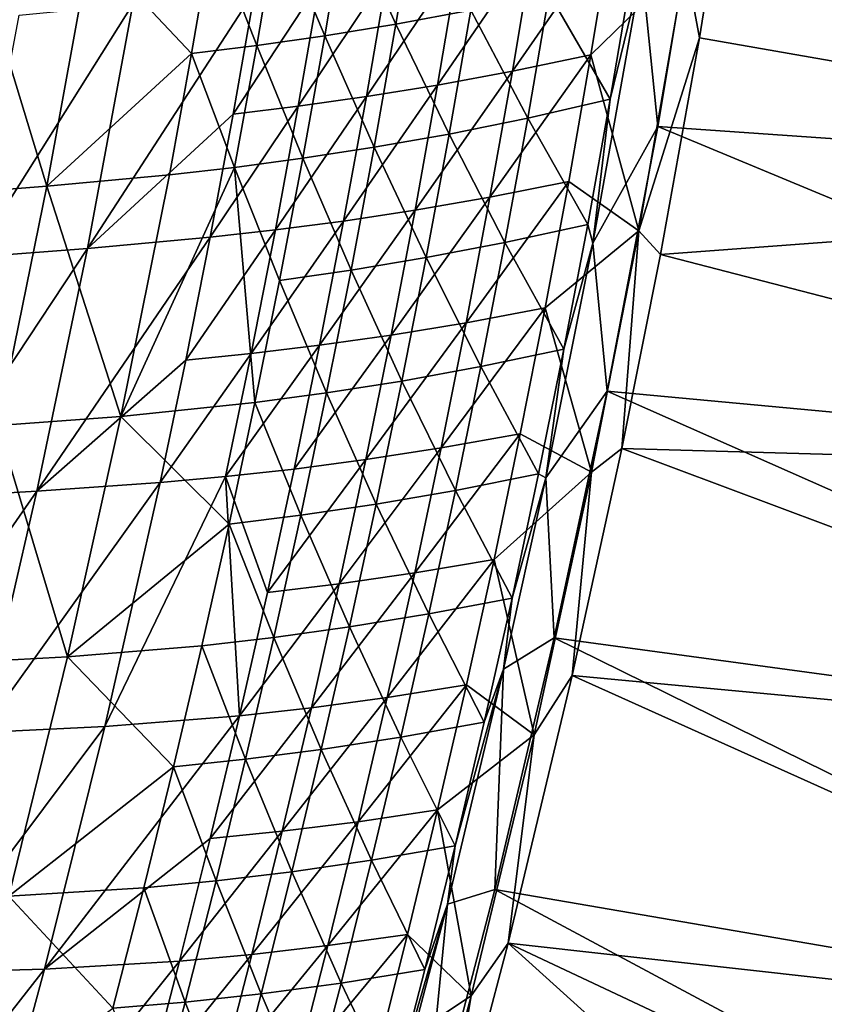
# Model space of a CAD drawing. Header units: metres. Extents: x -1 to 1402, y -1402 to 1.
# Tile 326 of 436: x 1278 to 1324, y -679 to -622. Entities that reach past the tile are written whole.
import ezdxf

# ---------------------------------------------------------------- set-up
doc = ezdxf.new("R2010")
doc.units = ezdxf.units.M

msp = doc.modelspace()

# ---------------------------------------------------------------- linework, layer by layer
at = {"layer": 'None0'}
for points in [[(1319.615723, -608.776917, -32.129715), (1317.313232, -623.174072, -32.129673), (1316.494629, -618.851257, -32.844913)], [(1319.615723, -608.776917, -32.129715), (1366.715942, -631.816406, -3), (1317.313232, -623.174072, -32.129673)], [(1369.302124, -615.312683, -3), (1366.715942, -631.816406, -3), (1319.615723, -608.776917, -32.129715)], [(1314.901489, -628.284851, -29.544502), (1317.464844, -612.995178, -29.544554), (1313.988159, -619.238403, -30.960587)], [(1317.464844, -612.995178, -29.544554), (1314.901489, -628.284851, -29.544502), (1365.928101, -631.833923)], [(1317.464844, -612.995178, -29.544554), (1365.928101, -631.833923), (1368.514648, -615.349548)], [(1299.839478, -622.392212, -116.023705), (1301.01709, -615.289856, -116.02066), (1296.928345, -616.000427, -143.956573)], [(1299.839478, -622.392212, -116.023705), (1304.138062, -621.588867, -88.104553), (1301.01709, -615.289856, -116.02066)], [(1295.740601, -623.064026, -143.960266), (1296.928345, -616.000427, -143.956573), (1293.023071, -616.5979, -171.909821)], [(1295.740601, -623.064026, -143.960266), (1299.839478, -622.392212, -116.023705), (1296.928345, -616.000427, -143.956573)], [(1288.081055, -624.089661, -199.881927), (1289.286377, -617.101074, -199.877335), (1282.259888, -617.900635, -255.839981)], [(1288.081055, -624.089661, -199.881927), (1291.82605, -623.623413, -171.914017), (1289.286377, -617.101074, -199.877335)], [(1291.82605, -623.623413, -171.914017), (1293.023071, -616.5979, -171.909821), (1289.286377, -617.101074, -199.877335)], [(1293.023071, -616.5979, -171.909821), (1291.82605, -623.623413, -171.914017), (1295.740601, -623.064026, -143.960266)], [(1312.25354, -616.858643, -60.680206), (1306.538574, -625.106628, -88.560493), (1307.749634, -617.84375, -88.558243)], [(1312.25354, -616.858643, -60.680206), (1311.054688, -624.162048, -60.681343), (1306.538574, -625.106628, -88.560493)], [(1312.25354, -616.858643, -60.680206), (1316.494629, -618.851257, -32.844913), (1311.054688, -624.162048, -60.681343)], [(1282.259888, -617.900635, -255.839981), (1275.728149, -618.55072, -311.822906), (1279.744141, -631.723572, -255.849762)], [(1279.744141, -631.723572, -255.849762), (1288.081055, -624.089661, -199.881927), (1282.259888, -617.900635, -255.839981)], [(1307.749634, -617.84375, -88.558243), (1302.236816, -625.900757, -116.462502), (1303.458984, -618.677979, -116.459343)], [(1307.749634, -617.84375, -88.558243), (1306.538574, -625.106628, -88.560493), (1302.236816, -625.900757, -116.462502)], [(1275.728149, -618.55072, -311.822906), (1273.187012, -632.246582, -311.832367), (1279.744141, -631.723572, -255.849762)], [(1303.458984, -618.677979, -116.459343), (1302.236816, -625.900757, -116.462502), (1298.134888, -626.563416, -144.383286)], [(1303.458984, -618.677979, -116.459343), (1298.134888, -626.563416, -144.383286), (1299.367188, -619.380127, -144.379425)], [(1294.217651, -627.113647, -172.321594), (1295.459351, -619.969055, -172.317169), (1299.367188, -619.380127, -144.379425)], [(1299.367188, -619.380127, -144.379425), (1298.134888, -626.563416, -144.383286), (1294.217651, -627.113647, -172.321594)], [(1316.494629, -618.851257, -32.844913), (1313.814819, -634.280334, -32.845055), (1311.054688, -624.162048, -60.681343)], [(1311.175903, -634.998047, -30.960037), (1313.988159, -619.238403, -30.960587), (1312.170044, -626.72113, -32.34967)], [(1311.175903, -634.998047, -30.960037), (1314.901489, -628.284851, -29.544502), (1313.988159, -619.238403, -30.960587)], [(1313.988159, -619.238403, -30.960587), (1313.389526, -619.511902, -32.349487), (1312.170044, -626.72113, -32.34967)], [(1317.313232, -623.174072, -32.129673), (1313.814819, -634.280334, -32.845055), (1316.494629, -618.851257, -32.844913)], [(1290.470215, -627.570679, -200.274826), (1295.459351, -619.969055, -172.317169), (1294.217651, -627.113647, -172.321594)], [(1295.459351, -619.969055, -172.317169), (1290.470215, -627.570679, -200.274826), (1291.720215, -620.463806, -200.269989)], [(1312.170044, -626.72113, -32.34967), (1313.389526, -619.511902, -32.349487), (1308.650879, -620.634888, -60.207138)], [(1282.082031, -635.299438, -256.219574), (1284.688721, -621.24707, -256.209229), (1291.720215, -620.463806, -200.269989)], [(1291.720215, -620.463806, -200.269989), (1290.470215, -627.570679, -200.274826), (1282.082031, -635.299438, -256.219574)], [(1307.418579, -627.803772, -60.208313), (1308.650879, -620.634888, -60.207138), (1304.138062, -621.588867, -88.104553)], [(1312.170044, -626.72113, -32.34967), (1308.650879, -620.634888, -60.207138), (1307.418579, -627.803772, -60.208313)], [(1275.519653, -635.805298, -312.182953), (1284.688721, -621.24707, -256.209229), (1282.082031, -635.299438, -256.219574)], [(1275.519653, -635.805298, -312.182953), (1278.152222, -621.88269, -312.173004), (1284.688721, -621.24707, -256.209229)], [(1302.894165, -628.717651, -88.106697), (1304.138062, -621.588867, -88.104553), (1299.839478, -622.392212, -116.023705)], [(1307.418579, -627.803772, -60.208313), (1304.138062, -621.588867, -88.104553), (1302.894165, -628.717651, -88.106697)], [(1295.740601, -623.064026, -143.960266), (1298.584839, -629.481323, -116.026657), (1299.839478, -622.392212, -116.023705)], [(1298.584839, -629.481323, -116.026657), (1302.894165, -628.717651, -88.106697), (1299.839478, -622.392212, -116.023705)], [(1291.82605, -623.623413, -171.914017), (1294.476196, -630.114075, -143.963852), (1295.740601, -623.064026, -143.960266)], [(1294.476196, -630.114075, -143.963852), (1298.584839, -629.481323, -116.026657), (1295.740601, -623.064026, -143.960266)], [(1317.313232, -623.174072, -32.129673), (1315.054199, -635.656494, -32.12962), (1313.814819, -634.280334, -32.845055)], [(1366.715942, -631.816406, -3), (1315.054199, -635.656494, -32.12962), (1317.313232, -623.174072, -32.129673)], [(1288.081055, -624.089661, -199.881927), (1290.552856, -630.635315, -171.918106), (1291.82605, -623.623413, -171.914017)], [(1290.552856, -630.635315, -171.918106), (1294.476196, -630.114075, -143.963852), (1291.82605, -623.623413, -171.914017)], [(1279.744141, -631.723572, -255.849762), (1286.799805, -631.064453, -199.886383), (1288.081055, -624.089661, -199.881927)], [(1286.799805, -631.064453, -199.886383), (1290.552856, -630.635315, -171.918106), (1288.081055, -624.089661, -199.881927)], [(1306.538574, -625.106628, -88.560493), (1311.054688, -624.162048, -60.681343), (1305.24939, -632.352173, -88.562683)], [(1305.24939, -632.352173, -88.562683), (1311.054688, -624.162048, -60.681343), (1309.777222, -631.448425, -60.682461)], [(1311.054688, -624.162048, -60.681343), (1313.814819, -634.280334, -32.845055), (1309.777222, -631.448425, -60.682461)], [(1306.538574, -625.106628, -88.560493), (1300.93689, -633.105835, -116.465584), (1302.236816, -625.900757, -116.462502)], [(1300.93689, -633.105835, -116.465584), (1306.538574, -625.106628, -88.560493), (1305.24939, -632.352173, -88.562683)], [(1302.236816, -625.900757, -116.462502), (1296.825073, -633.72876, -144.38707), (1298.134888, -626.563416, -144.383286)], [(1302.236816, -625.900757, -116.462502), (1300.93689, -633.105835, -116.465584), (1296.825073, -633.72876, -144.38707)], [(1298.134888, -626.563416, -144.383286), (1296.825073, -633.72876, -144.38707), (1292.898926, -634.240051, -172.325912)], [(1298.134888, -626.563416, -144.383286), (1292.898926, -634.240051, -172.325912), (1294.217651, -627.113647, -172.321594)], [(1310.872803, -633.91748, -32.349869), (1312.170044, -626.72113, -32.34967), (1307.418579, -627.803772, -60.208313)], [(1311.175903, -634.998047, -30.960037), (1312.170044, -626.72113, -32.34967), (1310.872803, -633.91748, -32.349869)], [(1289.143188, -634.659241, -200.279541), (1290.470215, -627.570679, -200.274826), (1294.217651, -627.113647, -172.321594)], [(1294.217651, -627.113647, -172.321594), (1292.898926, -634.240051, -172.325912), (1289.143188, -634.659241, -200.279541)], [(1282.082031, -635.299438, -256.219574), (1290.470215, -627.570679, -200.274826), (1289.143188, -634.659241, -200.279541)], [(1306.109253, -634.959412, -60.209476), (1307.418579, -627.803772, -60.208313), (1302.894165, -628.717651, -88.106697)], [(1310.872803, -633.91748, -32.349869), (1307.418579, -627.803772, -60.208313), (1306.109253, -634.959412, -60.209476)], [(1311.986206, -643.51123, -29.544428), (1314.901489, -628.284851, -29.544502), (1311.175903, -634.998047, -30.960037)], [(1314.901489, -628.284851, -29.544502), (1311.986206, -643.51123, -29.544428), (1362.964233, -648.2547)], [(1314.901489, -628.284851, -29.544502), (1362.964233, -648.2547), (1365.928101, -631.833923)], [(1301.573608, -635.832825, -88.108795), (1302.894165, -628.717651, -88.106697), (1298.584839, -629.481323, -116.026657)], [(1302.894165, -628.717651, -88.106697), (1301.573608, -635.832825, -88.108795), (1306.109253, -634.959412, -60.209476)], [(1298.584839, -629.481323, -116.026657), (1294.476196, -630.114075, -143.963852), (1297.254028, -636.55658, -116.029518)], [(1297.254028, -636.55658, -116.029518), (1301.573608, -635.832825, -88.108795), (1298.584839, -629.481323, -116.026657)], [(1294.476196, -630.114075, -143.963852), (1290.552856, -630.635315, -171.918106), (1293.136108, -637.150024, -143.967316)], [(1294.476196, -630.114075, -143.963852), (1293.136108, -637.150024, -143.967316), (1297.254028, -636.55658, -116.029518)], [(1291.721069, -644.171265, -143.970673), (1290.552856, -630.635315, -171.918106), (1284.012451, -644.969971, -199.894882)], [(1290.552856, -630.635315, -171.918106), (1286.799805, -631.064453, -199.886383), (1284.012451, -644.969971, -199.894882)], [(1290.552856, -630.635315, -171.918106), (1291.721069, -644.171265, -143.970673), (1293.136108, -637.150024, -143.967316)], [(1284.012451, -644.969971, -199.894882), (1286.799805, -631.064453, -199.886383), (1279.744141, -631.723572, -255.849762)], [(1279.744141, -631.723572, -255.849762), (1273.187012, -632.246582, -311.832367), (1276.929321, -645.487915, -255.858932)], [(1276.929321, -645.487915, -255.858932), (1284.012451, -644.969971, -199.894882), (1279.744141, -631.723572, -255.849762)], [(1309.777222, -631.448425, -60.682461), (1308.421997, -638.716919, -60.683559), (1303.882935, -639.579468, -88.564827)], [(1309.777222, -631.448425, -60.682461), (1303.882935, -639.579468, -88.564827), (1305.24939, -632.352173, -88.562683)], [(1313.814819, -634.280334, -32.845055), (1308.421997, -638.716919, -60.683559), (1309.777222, -631.448425, -60.682461)], [(1366.715942, -631.816406, -3), (1363.752075, -648.25647, -3), (1315.054199, -635.656494, -32.12962)], [(1303.882935, -639.579468, -88.564827), (1299.560181, -640.292419, -116.468582), (1305.24939, -632.352173, -88.562683)], [(1305.24939, -632.352173, -88.562683), (1299.560181, -640.292419, -116.468582), (1300.93689, -633.105835, -116.465584)], [(1300.93689, -633.105835, -116.465584), (1295.438965, -640.875366, -144.390747), (1296.825073, -633.72876, -144.38707)], [(1299.560181, -640.292419, -116.468582), (1295.438965, -640.875366, -144.390747), (1300.93689, -633.105835, -116.465584)], [(1296.825073, -633.72876, -144.38707), (1291.504028, -641.347595, -172.330124), (1292.898926, -634.240051, -172.325912)], [(1296.825073, -633.72876, -144.38707), (1295.438965, -640.875366, -144.390747), (1291.504028, -641.347595, -172.330124)], [(1309.498535, -641.100525, -32.350086), (1310.872803, -633.91748, -32.349869), (1306.109253, -634.959412, -60.209476)], [(1309.498535, -641.100525, -32.350086), (1311.175903, -634.998047, -30.960037), (1310.872803, -633.91748, -32.349869)], [(1279.172485, -649.275085, -256.22934), (1282.082031, -635.299438, -256.219574), (1289.143188, -634.659241, -200.279541)], [(1289.143188, -634.659241, -200.279541), (1287.740234, -641.72876, -200.284134), (1279.172485, -649.275085, -256.22934)], [(1292.898926, -634.240051, -172.325912), (1291.504028, -641.347595, -172.330124), (1287.740234, -641.72876, -200.284134)], [(1292.898926, -634.240051, -172.325912), (1287.740234, -641.72876, -200.284134), (1289.143188, -634.659241, -200.279541)], [(1313.814819, -634.280334, -32.845055), (1311.090088, -648.171143, -32.845058), (1308.421997, -638.716919, -60.683559)], [(1313.814819, -634.280334, -32.845055), (1312.8302, -646.817078, -32.129559), (1311.090088, -648.171143, -32.845058)], [(1315.054199, -635.656494, -32.12962), (1312.8302, -646.817078, -32.129559), (1313.814819, -634.280334, -32.845055)], [(1301.573608, -635.832825, -88.108795), (1304.723511, -642.101257, -60.210629), (1306.109253, -634.959412, -60.209476)], [(1306.109253, -634.959412, -60.209476), (1304.723511, -642.101257, -60.210629), (1309.498535, -641.100525, -32.350086)], [(1308.456177, -648.510681, -30.959549), (1311.175903, -634.998047, -30.960037), (1309.498535, -641.100525, -32.350086)], [(1308.456177, -648.510681, -30.959549), (1311.986206, -643.51123, -29.544428), (1311.175903, -634.998047, -30.960037)], [(1272.585083, -649.650757, -312.192413), (1282.082031, -635.299438, -256.219574), (1279.172485, -649.275085, -256.22934)], [(1272.585083, -649.650757, -312.192413), (1275.519653, -635.805298, -312.182953), (1282.082031, -635.299438, -256.219574)], [(1300.177246, -642.933838, -88.110825), (1301.573608, -635.832825, -88.108795), (1297.254028, -636.55658, -116.029518)], [(1304.723511, -642.101257, -60.210629), (1301.573608, -635.832825, -88.108795), (1300.177246, -642.933838, -88.110825)], [(1363.752075, -648.25647, -3), (1312.8302, -646.817078, -32.129559), (1315.054199, -635.656494, -32.12962)], [(1297.254028, -636.55658, -116.029518), (1293.136108, -637.150024, -143.967316), (1295.848022, -643.61731, -116.032288)], [(1295.848022, -643.61731, -116.032288), (1300.177246, -642.933838, -88.110825), (1297.254028, -636.55658, -116.029518)], [(1293.136108, -637.150024, -143.967316), (1291.721069, -644.171265, -143.970673), (1295.848022, -643.61731, -116.032288)], [(1308.421997, -638.716919, -60.683559), (1302.439941, -646.788208, -88.566902), (1303.882935, -639.579468, -88.564827)], [(1308.421997, -638.716919, -60.683559), (1306.989502, -645.967285, -60.684635), (1302.439941, -646.788208, -88.566902)], [(1311.090088, -648.171143, -32.845058), (1306.989502, -645.967285, -60.684635), (1308.421997, -638.716919, -60.683559)], [(1303.882935, -639.579468, -88.564827), (1302.439941, -646.788208, -88.566902), (1298.1073, -647.460205, -116.471489)], [(1298.1073, -647.460205, -116.471489), (1299.560181, -640.292419, -116.468582), (1303.882935, -639.579468, -88.564827)], [(1295.438965, -640.875366, -144.390747), (1299.560181, -640.292419, -116.468582), (1293.976929, -648.002869, -144.394318)], [(1299.560181, -640.292419, -116.468582), (1298.1073, -647.460205, -116.471489), (1293.976929, -648.002869, -144.394318)], [(1295.438965, -640.875366, -144.390747), (1290.033691, -648.435791, -172.334198), (1291.504028, -641.347595, -172.330124)], [(1295.438965, -640.875366, -144.390747), (1293.976929, -648.002869, -144.394318), (1290.033691, -648.435791, -172.334198)], [(1291.504028, -641.347595, -172.330124), (1286.262085, -648.77887, -200.288605), (1287.740234, -641.72876, -200.284134)], [(1291.504028, -641.347595, -172.330124), (1290.033691, -648.435791, -172.334198), (1286.262085, -648.77887, -200.288605)], [(1304.723511, -642.101257, -60.210629), (1308.047852, -648.269653, -32.350319), (1309.498535, -641.100525, -32.350086)], [(1308.047852, -648.269653, -32.350319), (1308.456177, -648.510681, -30.959549), (1309.498535, -641.100525, -32.350086)], [(1287.740234, -641.72876, -200.284134), (1286.262085, -648.77887, -200.288605), (1279.172485, -649.275085, -256.22934)], [(1303.262085, -649.228821, -60.211765), (1304.723511, -642.101257, -60.210629), (1300.177246, -642.933838, -88.110825)], [(1308.047852, -648.269653, -32.350319), (1304.723511, -642.101257, -60.210629), (1303.262085, -649.228821, -60.211765)], [(1298.705933, -650.020203, -88.112793), (1300.177246, -642.933838, -88.110825), (1295.848022, -643.61731, -116.032288)], [(1303.262085, -649.228821, -60.211765), (1300.177246, -642.933838, -88.110825), (1298.705933, -650.020203, -88.112793)], [(1291.721069, -644.171265, -143.970673), (1294.367432, -650.663086, -116.03495), (1295.848022, -643.61731, -116.032288)], [(1294.367432, -650.663086, -116.03495), (1298.705933, -650.020203, -88.112793), (1295.848022, -643.61731, -116.032288)], [(1308.945679, -657.710388, -29.544334), (1311.986206, -643.51123, -29.544428), (1308.456177, -648.510681, -30.959549)], [(1311.986206, -643.51123, -29.544428), (1308.945679, -657.710388, -29.544334), (1359.631348, -664.604553)], [(1311.986206, -643.51123, -29.544428), (1359.631348, -664.604553), (1362.964233, -648.2547)], [(1290.231934, -651.177307, -143.973907), (1291.721069, -644.171265, -143.970673), (1284.012451, -644.969971, -199.894882)], [(1290.231934, -651.177307, -143.973907), (1294.367432, -650.663086, -116.03495), (1291.721069, -644.171265, -143.970673)], [(1280.931152, -658.81311, -199.902756), (1284.012451, -644.969971, -199.894882), (1276.929321, -645.487915, -255.858932)], [(1284.012451, -644.969971, -199.894882), (1280.931152, -658.81311, -199.902756), (1290.231934, -651.177307, -143.973907)], [(1273.822266, -659.188904, -255.867447), (1280.931152, -658.81311, -199.902756), (1276.929321, -645.487915, -255.858932)], [(1306.989502, -645.967285, -60.684635), (1300.920898, -653.97821, -88.568916), (1302.439941, -646.788208, -88.566902)], [(1306.989502, -645.967285, -60.684635), (1305.480469, -653.199219, -60.685692), (1300.920898, -653.97821, -88.568916)], [(1306.989502, -645.967285, -60.684635), (1311.090088, -648.171143, -32.845058), (1305.480469, -653.199219, -60.685692)], [(1302.439941, -646.788208, -88.566902), (1296.578979, -654.608826, -116.474304), (1298.1073, -647.460205, -116.471489)], [(1302.439941, -646.788208, -88.566902), (1300.920898, -653.97821, -88.568916), (1296.578979, -654.608826, -116.474304)], [(1360.418579, -664.625549, -3), (1309.983398, -659.885132, -32.129471), (1312.8302, -646.817078, -32.129559)], [(1312.8302, -646.817078, -32.129559), (1309.983398, -659.885132, -32.129471), (1311.090088, -648.171143, -32.845058)], [(1363.752075, -648.25647, -3), (1360.418579, -664.625549, -3), (1312.8302, -646.817078, -32.129559)], [(1298.1073, -647.460205, -116.471489), (1296.578979, -654.608826, -116.474304), (1292.439941, -655.111023, -144.397781)], [(1293.976929, -648.002869, -144.394318), (1298.1073, -647.460205, -116.471489), (1292.439941, -655.111023, -144.397781)], [(1293.976929, -648.002869, -144.394318), (1292.439941, -655.111023, -144.397781), (1290.033691, -648.435791, -172.334198)], [(1306.521606, -655.4245, -32.350571), (1308.047852, -648.269653, -32.350319), (1303.262085, -649.228821, -60.211765)], [(1311.090088, -648.171143, -32.845058), (1307.789307, -663.293152, -32.845097), (1305.480469, -653.199219, -60.685692)], [(1308.456177, -648.510681, -30.959549), (1308.047852, -648.269653, -32.350319), (1306.521606, -655.4245, -32.350571)], [(1311.090088, -648.171143, -32.845058), (1309.983398, -659.885132, -32.129471), (1307.789307, -663.293152, -32.845097)], [(1286.262085, -648.77887, -200.288605), (1275.966309, -663.170959, -256.238525), (1279.172485, -649.275085, -256.22934)], [(1286.262085, -648.77887, -200.288605), (1283.082886, -662.81958, -200.297104), (1275.966309, -663.170959, -256.238525)], [(1290.033691, -648.435791, -172.334198), (1283.082886, -662.81958, -200.297104), (1286.262085, -648.77887, -200.288605)], [(1290.828491, -662.199524, -144.401123), (1283.082886, -662.81958, -200.297104), (1290.033691, -648.435791, -172.334198)], [(1292.439941, -655.111023, -144.397781), (1290.828491, -662.199524, -144.401123), (1290.033691, -648.435791, -172.334198)], [(1306.032227, -659.520203, -30.959152), (1308.456177, -648.510681, -30.959549), (1306.521606, -655.4245, -32.350571)], [(1306.032227, -659.520203, -30.959152), (1308.945679, -657.710388, -29.544334), (1308.456177, -648.510681, -30.959549)], [(1279.172485, -649.275085, -256.22934), (1275.966309, -663.170959, -256.238525), (1269.355103, -663.415649, -312.201294)], [(1269.355103, -663.415649, -312.201294), (1272.585083, -649.650757, -312.192413), (1279.172485, -649.275085, -256.22934)], [(1301.72583, -656.341553, -60.212887), (1303.262085, -649.228821, -60.211765), (1298.705933, -650.020203, -88.112793)], [(1306.521606, -655.4245, -32.350571), (1303.262085, -649.228821, -60.211765), (1301.72583, -656.341553, -60.212887)], [(1297.160278, -657.09137, -88.1147), (1298.705933, -650.020203, -88.112793), (1294.367432, -650.663086, -116.03495)], [(1301.72583, -656.341553, -60.212887), (1298.705933, -650.020203, -88.112793), (1297.160278, -657.09137, -88.1147)], [(1292.81311, -657.693359, -116.037521), (1294.367432, -650.663086, -116.03495), (1290.231934, -651.177307, -143.973907)], [(1292.81311, -657.693359, -116.037521), (1297.160278, -657.09137, -88.1147), (1294.367432, -650.663086, -116.03495)], [(1280.931152, -658.81311, -199.902756), (1288.669556, -658.167542, -143.977005), (1290.231934, -651.177307, -143.973907)], [(1288.669556, -658.167542, -143.977005), (1292.81311, -657.693359, -116.037521), (1290.231934, -651.177307, -143.973907)], [(1305.480469, -653.199219, -60.685692), (1299.326538, -661.149048, -88.570862), (1300.920898, -653.97821, -88.568916)], [(1305.480469, -653.199219, -60.685692), (1303.895386, -660.412415, -60.686726), (1299.326538, -661.149048, -88.570862)], [(1305.480469, -653.199219, -60.685692), (1307.789307, -663.293152, -32.845097), (1303.895386, -660.412415, -60.686726)], [(1300.920898, -653.97821, -88.568916), (1294.97583, -661.738098, -116.477028), (1296.578979, -654.608826, -116.474304)], [(1300.920898, -653.97821, -88.568916), (1299.326538, -661.149048, -88.570862), (1294.97583, -661.738098, -116.477028)], [(1296.578979, -654.608826, -116.474304), (1290.828491, -662.199524, -144.401123), (1292.439941, -655.111023, -144.397781)], [(1296.578979, -654.608826, -116.474304), (1294.97583, -661.738098, -116.477028), (1290.828491, -662.199524, -144.401123)], [(1304.920654, -662.564453, -32.350838), (1306.521606, -655.4245, -32.350571), (1301.72583, -656.341553, -60.212887)], [(1306.032227, -659.520203, -30.959152), (1306.521606, -655.4245, -32.350571), (1304.920654, -662.564453, -32.350838)], [(1300.115479, -663.438965, -60.213993), (1301.72583, -656.341553, -60.212887), (1297.160278, -657.09137, -88.1147)], [(1304.920654, -662.564453, -32.350838), (1301.72583, -656.341553, -60.212887), (1300.115479, -663.438965, -60.213993)], [(1295.54126, -664.14679, -88.116539), (1297.160278, -657.09137, -88.1147), (1292.81311, -657.693359, -116.037521)], [(1297.160278, -657.09137, -88.1147), (1295.54126, -664.14679, -88.116539), (1300.115479, -663.438965, -60.213993)], [(1291.185791, -664.707581, -116.039978), (1292.81311, -657.693359, -116.037521), (1288.669556, -658.167542, -143.977005)], [(1291.185791, -664.707581, -116.039978), (1295.54126, -664.14679, -88.116539), (1292.81311, -657.693359, -116.037521)], [(1308.945679, -657.710388, -29.544334), (1305.527222, -672.196655, -29.544212), (1355.937378, -680.876648)], [(1305.527222, -672.196655, -29.544212), (1308.945679, -657.710388, -29.544334), (1306.032227, -659.520203, -30.959152)], [(1308.945679, -657.710388, -29.544334), (1355.937378, -680.876648), (1359.631348, -664.604553)], [(1287.034668, -665.141479, -143.97998), (1288.669556, -658.167542, -143.977005), (1280.931152, -658.81311, -199.902756)], [(1287.034668, -665.141479, -143.97998), (1291.185791, -664.707581, -116.039978), (1288.669556, -658.167542, -143.977005)], [(1277.5625, -672.589478, -199.909973), (1280.931152, -658.81311, -199.902756), (1273.822266, -659.188904, -255.867447)], [(1277.5625, -672.589478, -199.909973), (1287.034668, -665.141479, -143.97998), (1280.931152, -658.81311, -199.902756)], [(1302.800293, -673.047791, -30.958681), (1306.032227, -659.520203, -30.959152), (1303.245483, -669.689087, -32.35112)], [(1302.800293, -673.047791, -30.958681), (1305.527222, -672.196655, -29.544212), (1306.032227, -659.520203, -30.959152)], [(1303.245483, -669.689087, -32.35112), (1306.032227, -659.520203, -30.959152), (1304.920654, -662.564453, -32.350838)], [(1356.723511, -680.916931, -3), (1306.296509, -675.28363, -32.129337), (1309.983398, -659.885132, -32.129471)], [(1309.983398, -659.885132, -32.129471), (1306.296509, -675.28363, -32.129337), (1307.789307, -663.293152, -32.845097)], [(1360.418579, -664.625549, -3), (1356.723511, -680.916931, -3), (1309.983398, -659.885132, -32.129471)], [(1303.895386, -660.412415, -60.686726), (1302.235107, -667.606689, -60.687733), (1297.657471, -668.300659, -88.572746)], [(1303.895386, -660.412415, -60.686726), (1297.657471, -668.300659, -88.572746), (1299.326538, -661.149048, -88.570862)], [(1307.789307, -663.293152, -32.845097), (1302.235107, -667.606689, -60.687733), (1303.895386, -660.412415, -60.686726)], [(1299.326538, -661.149048, -88.570862), (1293.298462, -668.847656, -116.479645), (1294.97583, -661.738098, -116.477028)], [(1299.326538, -661.149048, -88.570862), (1297.657471, -668.300659, -88.572746), (1293.298462, -668.847656, -116.479645)], [(1294.97583, -661.738098, -116.477028), (1289.143311, -669.268066, -144.404343), (1290.828491, -662.199524, -144.401123)], [(1294.97583, -661.738098, -116.477028), (1293.298462, -668.847656, -116.479645), (1289.143311, -669.268066, -144.404343)], [(1290.828491, -662.199524, -144.401123), (1289.143311, -669.268066, -144.404343), (1279.61145, -676.779053, -200.305008)], [(1279.61145, -676.779053, -200.305008), (1283.082886, -662.81958, -200.297104), (1290.828491, -662.199524, -144.401123)], [(1283.082886, -662.81958, -200.297104), (1272.469604, -676.984558, -256.24707), (1275.966309, -663.170959, -256.238525)], [(1272.469604, -676.984558, -256.24707), (1283.082886, -662.81958, -200.297104), (1279.61145, -676.779053, -200.305008)], [(1303.245483, -669.689087, -32.35112), (1304.920654, -662.564453, -32.350838), (1300.115479, -663.438965, -60.213993)], [(1295.54126, -664.14679, -88.116539), (1298.431885, -670.520569, -60.21508), (1300.115479, -663.438965, -60.213993)], [(1300.115479, -663.438965, -60.213993), (1298.431885, -670.520569, -60.21508), (1303.245483, -669.689087, -32.35112)], [(1307.789307, -663.293152, -32.845097), (1304.162964, -678.328735, -32.845123), (1302.235107, -667.606689, -60.687733)], [(1307.789307, -663.293152, -32.845097), (1306.296509, -675.28363, -32.129337), (1304.162964, -678.328735, -32.845123)], [(1293.849487, -671.186035, -88.118309), (1295.54126, -664.14679, -88.116539), (1291.185791, -664.707581, -116.039978)], [(1298.431885, -670.520569, -60.21508), (1295.54126, -664.14679, -88.116539), (1293.849487, -671.186035, -88.118309)], [(1287.034668, -665.141479, -143.97998), (1289.48645, -671.705261, -116.042336), (1291.185791, -664.707581, -116.039978)], [(1289.48645, -671.705261, -116.042336), (1293.849487, -671.186035, -88.118309), (1291.185791, -664.707581, -116.039978)], [(1277.5625, -672.589478, -199.909973), (1285.328003, -672.098633, -143.982834), (1287.034668, -665.141479, -143.97998)], [(1285.328003, -672.098633, -143.982834), (1289.48645, -671.705261, -116.042336), (1287.034668, -665.141479, -143.97998)], [(1302.235107, -667.606689, -60.687733), (1295.914307, -675.432617, -88.574554), (1297.657471, -668.300659, -88.572746)], [(1302.235107, -667.606689, -60.687733), (1300.5, -674.781799, -60.688713), (1295.914307, -675.432617, -88.574554)], [(1304.162964, -678.328735, -32.845123), (1300.5, -674.781799, -60.688713), (1302.235107, -667.606689, -60.687733)], [(1297.657471, -668.300659, -88.572746), (1295.914307, -675.432617, -88.574554), (1291.547607, -675.937378, -116.482162)], [(1297.657471, -668.300659, -88.572746), (1291.547607, -675.937378, -116.482162), (1293.298462, -668.847656, -116.479645)], [(1289.143311, -669.268066, -144.404343), (1287.385132, -676.316467, -144.407455), (1279.61145, -676.779053, -200.305008)], [(1293.298462, -668.847656, -116.479645), (1287.385132, -676.316467, -144.407455), (1289.143311, -669.268066, -144.404343)], [(1293.298462, -668.847656, -116.479645), (1291.547607, -675.937378, -116.482162), (1287.385132, -676.316467, -144.407455)], [(1298.431885, -670.520569, -60.21508), (1301.49707, -676.797852, -32.351418), (1303.245483, -669.689087, -32.35112)], [(1301.49707, -676.797852, -32.351418), (1302.800293, -673.047791, -30.958681), (1303.245483, -669.689087, -32.35112)], [(1296.675659, -677.585876, -60.216148), (1298.431885, -670.520569, -60.21508), (1293.849487, -671.186035, -88.118309)], [(1301.49707, -676.797852, -32.351418), (1298.431885, -670.520569, -60.21508), (1296.675659, -677.585876, -60.216148)], [(1292.085815, -678.208557, -88.120003), (1293.849487, -671.186035, -88.118309), (1289.48645, -671.705261, -116.042336)], [(1296.675659, -677.585876, -60.216148), (1293.849487, -671.186035, -88.118309), (1292.085815, -678.208557, -88.120003)], [(1283.550415, -679.038391, -143.985535), (1285.328003, -672.098633, -143.982834), (1277.5625, -672.589478, -199.909973)], [(1283.550415, -679.038391, -143.985535), (1287.715698, -678.685913, -116.044579), (1285.328003, -672.098633, -143.982834)], [(1287.715698, -678.685913, -116.044579), (1289.48645, -671.705261, -116.042336), (1285.328003, -672.098633, -143.982834)], [(1287.715698, -678.685913, -116.044579), (1292.085815, -678.208557, -88.120003), (1289.48645, -671.705261, -116.042336)], [(1273.913208, -686.294495, -199.916489), (1283.550415, -679.038391, -143.985535), (1277.5625, -672.589478, -199.909973)], [(1305.527222, -672.196655, -29.544212), (1301.295776, -688.521545, -29.544041), (1351.890381, -697.064575)], [(1301.295776, -688.521545, -29.544041), (1305.527222, -672.196655, -29.544212), (1302.800293, -673.047791, -30.958681)], [(1305.527222, -672.196655, -29.544212), (1351.890381, -697.064575), (1355.937378, -680.876648)], [(1297.552734, -692.914246, -30.958065), (1302.800293, -673.047791, -30.958681), (1299.676025, -683.890259, -32.35173)], [(1297.552734, -692.914246, -30.958065), (1301.295776, -688.521545, -29.544041), (1302.800293, -673.047791, -30.958681)], [(1302.800293, -673.047791, -30.958681), (1301.49707, -676.797852, -32.351418), (1299.676025, -683.890259, -32.35173)], [(1300.5, -674.781799, -60.688713), (1294.097778, -682.544678, -88.576294), (1295.914307, -675.432617, -88.574554)], [(1300.5, -674.781799, -60.688713), (1298.690918, -681.937439, -60.689663), (1294.097778, -682.544678, -88.576294)], [(1300.5, -674.781799, -60.688713), (1304.162964, -678.328735, -32.845123), (1298.690918, -681.937439, -60.689663)], [(1295.914307, -675.432617, -88.574554), (1289.723999, -683.006836, -116.484573), (1291.547607, -675.937378, -116.482162)], [(1295.914307, -675.432617, -88.574554), (1294.097778, -682.544678, -88.576294), (1289.723999, -683.006836, -116.484573)], [(1306.296509, -675.28363, -32.129337), (1348.280151, -713.240723, -3), (1301.86499, -692.09436, -32.129154)], [(1306.296509, -675.28363, -32.129337), (1301.86499, -692.09436, -32.129154), (1304.162964, -678.328735, -32.845123)], [(1356.723511, -680.916931, -3), (1352.674805, -697.124023, -3), (1306.296509, -675.28363, -32.129337)], [(1352.674805, -697.124023, -3), (1348.280151, -713.240723, -3), (1306.296509, -675.28363, -32.129337)], [(1291.547607, -675.937378, -116.482162), (1289.723999, -683.006836, -116.484573), (1285.554565, -683.34436, -144.410431)], [(1291.547607, -675.937378, -116.482162), (1285.554565, -683.34436, -144.410431), (1287.385132, -676.316467, -144.407455)], [(1279.61145, -676.779053, -200.305008), (1287.385132, -676.316467, -144.407455), (1275.853516, -690.654907, -200.312286)], [(1287.385132, -676.316467, -144.407455), (1285.554565, -683.34436, -144.410431), (1275.853516, -690.654907, -200.312286)], [(1268.688843, -690.713318, -256.254913), (1279.61145, -676.779053, -200.305008), (1275.853516, -690.654907, -200.312286)], [(1268.688843, -690.713318, -256.254913), (1272.469604, -676.984558, -256.24707), (1279.61145, -676.779053, -200.305008)], [(1299.676025, -683.890259, -32.35173), (1301.49707, -676.797852, -32.351418), (1296.675659, -677.585876, -60.216148)], [(1294.847534, -684.634338, -60.217194), (1296.675659, -677.585876, -60.216148), (1292.085815, -678.208557, -88.120003)], [(1299.676025, -683.890259, -32.35173), (1296.675659, -677.585876, -60.216148), (1294.847534, -684.634338, -60.217194)], [(1290.250977, -685.213806, -88.12162), (1292.085815, -678.208557, -88.120003), (1287.715698, -678.685913, -116.044579)], [(1294.847534, -684.634338, -60.217194), (1292.085815, -678.208557, -88.120003), (1290.250977, -685.213806, -88.12162)], [(1304.162964, -678.328735, -32.845123), (1300.219604, -693.271423, -32.845055), (1298.690918, -681.937439, -60.689663)], [(1304.162964, -678.328735, -32.845123), (1301.86499, -692.09436, -32.129154), (1300.219604, -693.271423, -32.845055)], [(1285.874268, -685.648926, -116.046707), (1287.715698, -678.685913, -116.044579), (1283.550415, -679.038391, -143.985535)], [(1285.874268, -685.648926, -116.046707), (1290.250977, -685.213806, -88.12162), (1287.715698, -678.685913, -116.044579)]]:
    msp.add_3dface(points, dxfattribs=at)
at = {"layer": 'None01'}
for points in [[(1150.81958, -781.702271, -521.977783), (1294.119019, -124.129761, -521.977783), (1274.459961, -120.453018, -521.977783)], [(1294.119019, -124.129761, -541.977783), (1150.81958, -781.702271, -541.977783), (1274.459961, -120.453018, -541.977783)], [(1170.478882, -785.378174, -521.977783), (1294.119019, -124.129761, -521.977783), (1150.81958, -781.702271, -521.977783)], [(1294.119019, -124.129761, -541.977783), (1170.478882, -785.378174, -541.977783), (1150.81958, -781.702271, -541.977783)], [(1170.478882, -785.378174, -521.977783), (1170.478882, -785.378174, -541.977783), (1294.119019, -124.129761, -521.977783)], [(1170.478882, -785.378174, -541.977783), (1294.119019, -124.129761, -541.977783), (1294.119019, -124.129761, -521.977783)]]:
    msp.add_3dface(points, dxfattribs=at)

doc.saveas('drawing.dxf')
